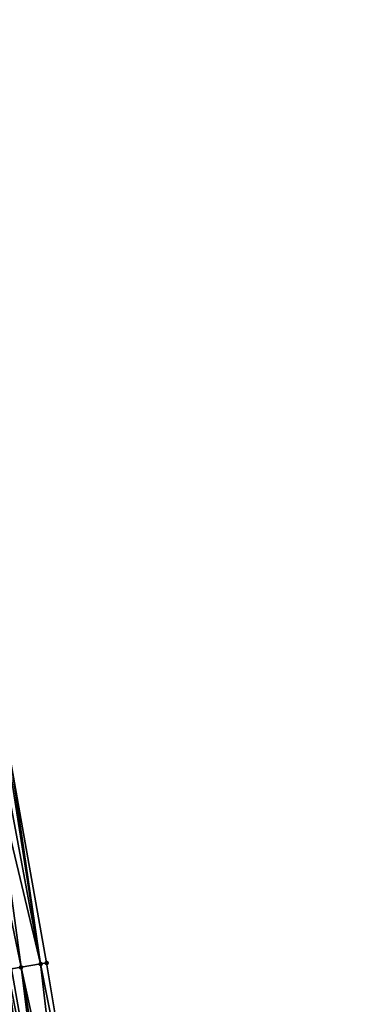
# Model space of a CAD drawing. Header units: feet. Extents: x 2004186 to 2014793, y 836912 to 864902.
# Tile 312 of 656: x 2010688 to 2010722, y 846880 to 846979. Entities that reach past the tile are written whole.
import ezdxf

# ---------------------------------------------------------------- set-up
doc = ezdxf.new("R2010")
doc.units = ezdxf.units.FT
doc.header["$LTSCALE"] = 100
doc.header["$MEASUREMENT"] = 0
doc.layers.add('I-77 SB_MM21-27-Surface-Border', color=7, linetype='Continuous')
doc.layers.add('I-77 SB_MM21-27-Surface-TIN', color=7, linetype='Continuous')
doc.layers.add('Road Shots', color=4, linetype='Continuous', lineweight=200)
doc.layers.add('Road X-Section', color=30, linetype='Continuous', lineweight=13)

msp = doc.modelspace()

# ---------------------------------------------------------------- linework, layer by layer
at = {"layer": 'I-77 SB_MM21-27-Surface-Border', "color": 3, "linetype": 'ByBlock', "lineweight": -2}
msp.add_polyline3d([(2010672.408039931, 846982.6314347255, 435.51408817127), (2010675.917543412, 846962.9407526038, 435.4873497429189), (2010680.076805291, 846942.9913875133, 435.4904594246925), (2010683.97008181, 846923.3648108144, 435.4765264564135), (2010687.468850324, 846903.672177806, 435.4792707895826), (2010690.967602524, 846883.979642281, 435.4195257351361), (2010694.291771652, 846864.012715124, 435.3930474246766), (2010697.543175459, 846844.2778362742, 435.338773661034), (2010700.79457517, 846824.5429839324, 435.2751938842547), (2010703.650661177, 846804.7470818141, 435.202900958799), (2010706.712832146, 846784.7736933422, 435.1420275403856), (2010709.556224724, 846764.9769696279, 435.0720572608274), (2010712.003667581, 846745.1234671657, 434.9785924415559), (2010714.649086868, 846725.2983431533, 434.8997823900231), (2010717.096534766, 846705.4448055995, 434.8155165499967), (2010719.312135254, 846685.2879506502, 434.7076173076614), (2010721.660792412, 846665.4255960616, 434.6020388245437)], dxfattribs=at)
at = {"layer": 'I-77 SB_MM21-27-Surface-TIN', "color": 128, "linetype": 'ByBlock', "lineweight": -2}
for points in [[(2010685.69352844, 846903.3751387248, 435.4173095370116), (2010684.312722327, 846903.1441095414, 435.3683389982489), (2010688.403249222, 846883.5505826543, 435.3320637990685)], [(2010686.679818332, 846903.5401606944, 435.4515671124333), (2010685.69352844, 846903.3751387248, 435.4173095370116), (2010690.37582841, 846883.8806301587, 435.3982914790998)], [(2010685.69352844, 846903.3751387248, 435.4173095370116), (2010688.403249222, 846883.5505826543, 435.3320637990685), (2010690.37582841, 846883.8806301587, 435.3982914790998)], [(2010687.271592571, 846903.6391720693, 435.4732806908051), (2010686.679818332, 846903.5401606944, 435.4515671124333), (2010690.37582841, 846883.8806301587, 435.3982914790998)], [(2010687.271592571, 846903.6391720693, 435.4732806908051), (2010690.37582841, 846883.8806301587, 435.3982914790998), (2010687.468850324, 846903.672177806, 435.4792707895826)], [(2010687.468850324, 846903.672177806, 435.4792707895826), (2010690.37582841, 846883.8806301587, 435.3982914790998), (2010690.967602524, 846883.979642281, 435.4195257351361)], [(2010684.312722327, 846903.1441095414, 435.3683389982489), (2010687.416958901, 846883.3855632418, 435.2961660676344), (2010688.403249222, 846883.5505826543, 435.3320637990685)], [(2010688.403249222, 846883.5505826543, 435.3320637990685), (2010687.416958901, 846883.3855632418, 435.2961660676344), (2010690.931585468, 846863.4939194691, 435.2736315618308)], [(2010690.37582841, 846883.8806301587, 435.3982914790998), (2010688.403249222, 846883.5505826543, 435.3320637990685), (2010692.710507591, 846863.7685758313, 435.3369077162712)], [(2010688.403249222, 846883.5505826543, 435.3320637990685), (2010691.722218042, 846863.6159855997, 435.3029233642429), (2010692.710507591, 846863.7685758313, 435.3369077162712)], [(2010688.403249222, 846883.5505826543, 435.3320637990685), (2010690.931585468, 846863.4939194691, 435.2736315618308), (2010691.722218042, 846863.6159855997, 435.3029233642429)], [(2010690.37582841, 846883.8806301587, 435.3982914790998), (2010694.291771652, 846864.012715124, 435.3930474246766), (2010690.967602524, 846883.979642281, 435.4195257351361)], [(2010690.37582841, 846883.8806301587, 435.3982914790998), (2010692.710507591, 846863.7685758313, 435.3369077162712), (2010694.291771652, 846864.012715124, 435.3930474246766)], [(2010685.641635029, 846883.0885360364, 435.2265868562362), (2010685.247121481, 846883.0225128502, 435.2221203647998), (2010688.757341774, 846863.1582642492, 435.1838205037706)], [(2010685.247121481, 846883.0225128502, 435.2221203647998), (2010688.16437088, 846863.0666917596, 435.1698077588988), (2010688.757341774, 846863.1582642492, 435.1838205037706)], [(2010685.83889329, 846883.1215387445, 435.2345197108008), (2010685.641635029, 846883.0885360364, 435.2265868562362), (2010688.757341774, 846863.1582642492, 435.1838205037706)], [(2010686.233412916, 846883.1875256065, 435.2622880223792), (2010685.83889329, 846883.1215387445, 435.2345197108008), (2010689.15265851, 846863.2192944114, 435.1994753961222)], [(2010685.83889329, 846883.1215387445, 435.2345197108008), (2010688.757341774, 846863.1582642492, 435.1838205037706), (2010689.15265851, 846863.2192944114, 435.1994753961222)], [(2010687.022444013, 846883.3195480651, 435.2865616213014), (2010686.233412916, 846883.1875256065, 435.2622880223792), (2010689.547979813, 846863.2802950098, 435.2254053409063)], [(2010686.233412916, 846883.1875256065, 435.2622880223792), (2010689.15265851, 846863.2192944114, 435.1994753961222), (2010689.547979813, 846863.2802950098, 435.2254053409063)], [(2010687.416958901, 846883.3855632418, 435.2961660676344), (2010687.022444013, 846883.3195480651, 435.2865616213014), (2010690.931585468, 846863.4939194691, 435.2736315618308)], [(2010687.022444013, 846883.3195480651, 435.2865616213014), (2010689.547979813, 846863.2802950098, 435.2254053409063), (2010690.931585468, 846863.4939194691, 435.2736315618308)]]:
    msp.add_3dface(points, dxfattribs=at)
at = {"layer": 'Road Shots', "lineweight": 100}
for p in [(2010688.403249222, 846883.5505826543, 435.3320637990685), (2010690.37582841, 846883.8806301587, 435.3982914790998), (2010690.967602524, 846883.979642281, 435.4195257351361)]:
    msp.add_point(p, dxfattribs=at)
at = {"layer": 'Road X-Section', "extrusion": (-0.1650751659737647, 0.9862797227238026, 0.001580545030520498), "elevation": 503350.0396220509, "flags": 128}
msp.add_lwpolyline([(-2122854.89515149, -362.0898411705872), (-2122855.49515149, -362.0619931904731), (-2122856.29515149, -362.031122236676), (-2122857.09515149, -361.9960669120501), (-2122857.49515149, -361.9794006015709), (-2122858.295151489, -361.9444246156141), (-2122858.89515149, -361.9208632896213), (-2122859.89515149, -361.8708386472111), (-2122860.295151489, -361.8571871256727), (-2122860.895151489, -361.8370407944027), (-2122861.49515149, -361.8097398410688), (-2122861.89515149, -361.8034991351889), (-2122862.09515149, -361.79479579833), (-2122862.49515149, -361.7704273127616), (-2122863.29515149, -361.7172289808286), (-2122863.49515149, -361.709316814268), (-2122864.29515149, -361.6899789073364), (-2122866.29515149, -361.6186903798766), (-2122867.89515149, -361.5558072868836), (-2122869.29515149, -361.5142028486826), (-2122870.09515149, -361.481204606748), (-2122870.89515149, -361.4397551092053), (-2122871.695151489, -361.404483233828), (-2122872.09515149, -361.3892077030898), (-2122872.49515149, -361.3711428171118), (-2122873.09515149, -361.3499280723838), (-2122873.695151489, -361.3356386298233), (-2122874.09515149, -361.3280120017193), (-2122874.29515149, -361.3225812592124), (-2122874.49515149, -361.3137442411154), (-2122874.89515149, -361.2911944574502), (-2122875.49515149, -361.2643509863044), (-2122875.895151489, -361.2516708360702), (-2122876.89515149, -361.2257799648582), (-2122877.69515149, -361.196077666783), (-2122878.29515149, -361.1729223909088), (-2122879.49515149, -361.1302849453), (-2122880.295151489, -361.0976297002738), (-2122880.89515149, -361.0769485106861), (-2122881.89515149, -361.0475003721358), (-2122883.09515149, -361.0066428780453), (-2122883.89515149, -360.9751776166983), (-2122884.895151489, -360.9264179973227), (-2122885.49515149, -360.9023641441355), (-2122885.69515149, -360.8962801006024), (-2122886.49515149, -360.8774327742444), (-2122887.095151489, -360.8523735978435), (-2122888.89515149, -360.7845405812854), (-2122889.89515149, -360.7475268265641), (-2122890.895151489, -360.7063484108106), (-2122891.29515149, -360.6926324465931), (-2122891.89515149, -360.6658058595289), (-2122893.89515149, -360.5890399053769), (-2122894.49515149, -360.5711884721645), (-2122894.89515149, -360.5554250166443), (-2122895.695151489, -360.5170785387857), (-2122896.49515149, -360.4829672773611), (-2122897.095151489, -360.4624490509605), (-2122897.69515149, -360.4510506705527), (-2122897.895151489, -360.4423085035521), (-2122898.295151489, -360.4303782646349), (-2122898.49515149, -360.4194951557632), (-2122898.89515149, -360.387391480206), (-2122899.09515149, -360.3749621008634), (-2122899.29515149, -360.3669456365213), (-2122900.09515149, -360.3457334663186), (-2122900.49515149, -360.3412669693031), (-2122900.69515149, -360.3333341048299), (-2122901.09515149, -360.305565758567), (-2122901.89515149, -360.2812921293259), (-2122902.295151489, -360.2716876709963), (-2122903.295151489, -360.2357898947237), (-2122905.29515149, -360.1695621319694), (-2122905.89515149, -360.1483278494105)], dxfattribs=at)

doc.saveas('drawing.dxf')
